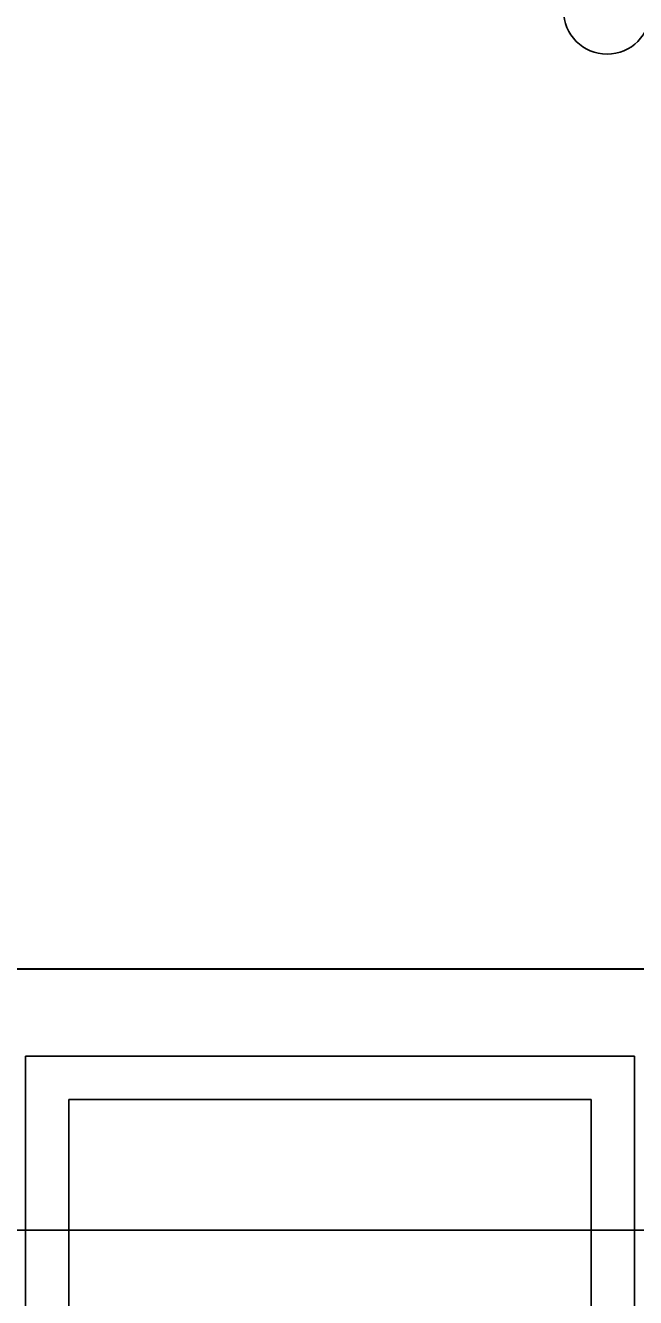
# Model space of a CAD drawing. Extents: x -264205 to -263659, y -1242401 to -1242060.
# Drawn here: x -263853.348 to -263852.997, y -1242087.496 to -1242086.765 of the extents above; entities that cross this region are included whole.
import ezdxf

# ---------------------------------------------------------------- set-up
doc = ezdxf.new("R2010")
doc.units = 0
doc.layers.add('OBRUBNIKY_KOMUNIKACIE_PROJEKT', color=7, linetype='Continuous')
doc.layers.add('SITUACIA_DSP_2D', color=7, linetype='Continuous')

msp = doc.modelspace()

# ---------------------------------------------------------------- linework, layer by layer
at = {"layer": 'OBRUBNIKY_KOMUNIKACIE_PROJEKT'}
msp.add_line((-263894.96779, -1242087.30722), (-263808.96776, -1242087.30722), dxfattribs=at)
at = {"layer": 'SITUACIA_DSP_2D'}
for p, q in [((-263894.96779, -1242087.30724), (-263808.96779, -1242087.30724)), ((-263853.34801, -1242087.45727), (-263853.34801, -1242087.35727)), ((-263852.99801, -1242087.35727), (-263853.34801, -1242087.35727)), ((-263853.34801, -1242087.35727), (-263853.34801, -1242087.79727)), ((-263852.99801, -1242087.79727), (-263852.99801, -1242087.35727)), ((-263853.02301, -1242087.38227), (-263853.32301, -1242087.38227)), ((-263853.32301, -1242087.38227), (-263853.32301, -1242087.77227)), ((-263853.02301, -1242087.77227), (-263853.02301, -1242087.38227)), ((-263894.58094, -1242087.45724), (-263809.35464, -1242087.45724))]:
    msp.add_line(p, q, dxfattribs=at)
msp.add_arc((-263853.01385, -1242086.75643), 0.025, 180, 0, dxfattribs=at)

doc.saveas('drawing.dxf')
